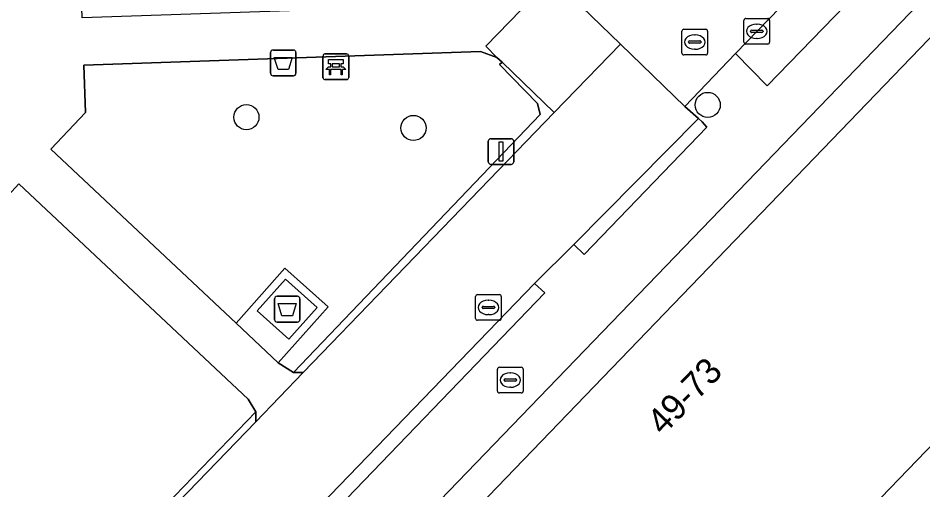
# Model space of a CAD drawing. Extents: x 160349 to 161355, y 381727 to 382854.
# Drawn here: x 161000.56 to 161035.79, y 382651.35 to 382669.71 of the extents above; entities that cross this region are included whole.
import ezdxf

# ---------------------------------------------------------------- set-up
doc = ezdxf.new("R2010")
doc.units = 0
for name, color, linetype in [('IMGEO_Afval_apart_plaats', 7, 'Continuous'), ('IMGEO_Afvalbak', 7, 'Continuous'), ('IMGEO_Bank', 7, 'Continuous'), ('IMGEO_Boom', 7, 'Continuous'), ('IMGEO_Brandkraan', 7, 'Continuous'), ('IMGEO_Erf', 7, 'Continuous'), ('IMGEO_Groenvoorziening', 7, 'Continuous'), ('IMGEO_Haag', 7, 'Continuous'), ('IMGEO_Kolk', 7, 'Continuous'), ('IMGEO_Lichtmast', 7, 'Continuous'), ('IMGEO_Pand', 7, 'Continuous'), ('IMGEO_Pand_nummerreeks', 7, 'Continuous'), ('IMGEO_Parkeervlak_open', 7, 'Continuous'), ('IMGEO_Rijbaan_lokaal_open', 7, 'Continuous'), ('IMGEO_Rioolput', 7, 'Continuous'), ('IMGEO_Voetpad_gesloten', 7, 'Continuous'), ('IMGEO_Voetpad_halfverhard', 7, 'Continuous'), ('IMGEO_Voetpad_open', 7, 'Continuous')]:
    doc.layers.add(name, color=color, linetype=linetype)

msp = doc.modelspace()

# ---------------------------------------------------------------- linework, layer by layer
at = {"layer": 'IMGEO_Afval_apart_plaats'}
for p, q in [((161010.543, 382657.985), (161010.543, 382658.785)), ((161010.543, 382658.785), (161010.543, 382657.985)), ((161010.643, 382658.885), (161011.433, 382658.885)), ((161011.433, 382658.885), (161010.643, 382658.885)), ((161011.533, 382658.785), (161011.533, 382657.985)), ((161011.533, 382657.985), (161011.533, 382658.785)), ((161011.433, 382657.885), (161010.643, 382657.885)), ((161010.643, 382657.885), (161011.433, 382657.885))]:
    msp.add_line(p, q, dxfattribs=at)
msp.add_lwpolyline([(161010.686, 382658.599), (161011.39, 382658.599), (161011.241, 382658.129), (161010.835, 382658.129), (161010.686, 382658.599)], dxfattribs=at)
for centre, start, end in [((161010.643, 382658.785), 90, 180), ((161010.643, 382658.785), 90, 180), ((161011.433, 382658.785), 0, 90), ((161011.433, 382658.785), 360, 90), ((161010.643, 382657.985), 180, 270), ((161010.643, 382657.985), 180, 270), ((161011.433, 382657.985), 270, 0), ((161011.433, 382657.985), 270, 0)]:
    msp.add_arc(centre, 0.1, start, end, dxfattribs=at)
at = {"layer": 'IMGEO_Afvalbak'}
for p, q in [((161010.488, 382668.464), (161011.278, 382668.464)), ((161011.278, 382668.464), (161010.488, 382668.464)), ((161010.388, 382667.564), (161010.388, 382668.364)), ((161010.388, 382668.364), (161010.388, 382667.564)), ((161011.378, 382668.364), (161011.378, 382667.564)), ((161011.378, 382667.564), (161011.378, 382668.364)), ((161011.278, 382667.464), (161010.488, 382667.464)), ((161010.488, 382667.464), (161011.278, 382667.464))]:
    msp.add_line(p, q, dxfattribs=at)
msp.add_lwpolyline([(161010.531, 382668.178), (161011.235, 382668.178), (161011.086, 382667.708), (161010.68, 382667.708), (161010.531, 382668.178)], dxfattribs=at)
for centre, start, end in [((161010.488, 382668.364), 90, 180), ((161010.488, 382668.364), 90, 180), ((161011.278, 382668.364), 0, 90), ((161011.278, 382668.364), 360, 90), ((161010.488, 382667.564), 180, 270), ((161010.488, 382667.564), 180, 270), ((161011.278, 382667.564), 270, 0), ((161011.278, 382667.564), 270, 0)]:
    msp.add_arc(centre, 0.1, start, end, dxfattribs=at)
at = {"layer": 'IMGEO_Bank'}
for p, q in [((161012.432, 382667.389), (161012.432, 382668.23)), ((161012.432, 382668.23), (161012.432, 382667.389)), ((161012.507, 382668.314), (161013.348, 382668.314)), ((161013.348, 382668.314), (161012.507, 382668.314)), ((161013.432, 382668.239), (161013.432, 382667.398)), ((161013.432, 382667.398), (161013.432, 382668.239)), ((161012.741, 382667.82), (161012.741, 382667.926)), ((161012.785, 382667.926), (161012.785, 382667.82)), ((161013.073, 382667.932), (161012.791, 382667.932)), ((161012.791, 382667.814), (161013.073, 382667.814)), ((161013.079, 382667.82), (161013.079, 382667.926)), ((161013.123, 382667.926), (161013.123, 382667.82)), ((161013.129, 382667.712), (161012.736, 382667.712)), ((161013.357, 382667.314), (161012.516, 382667.314)), ((161012.516, 382667.314), (161013.357, 382667.314))]:
    msp.add_line(p, q, dxfattribs=at)
for points in [[(161012.735, 382667.932), (161012.649, 382667.932), (161012.649, 382668.093), (161013.212, 382668.093), (161013.212, 382667.932), (161013.129, 382667.932)], [(161012.679, 382667.712), (161012.537, 382667.712), (161012.649, 382667.814), (161012.735, 382667.814)], [(161013.129, 382667.814), (161013.212, 382667.814), (161013.324, 382667.712), (161013.185, 382667.712)], [(161012.729, 382667.705), (161012.729, 382667.498), (161012.686, 382667.498), (161012.686, 382667.705)], [(161013.179, 382667.705), (161013.179, 382667.498), (161013.135, 382667.498), (161013.135, 382667.705)]]:
    msp.add_lwpolyline(points, dxfattribs=at)
for centre, radius, start, end in [((161012.51, 382668.236), 0.0779, 92.4484, 184.2845), ((161012.51, 382668.236), 0.0779, 92.4484, 184.2845), ((161013.354, 382668.236), 0.0779, 2.4484, 94.2845), ((161013.354, 382668.236), 0.0779, 2.4484, 94.2845), ((161012.734, 382667.925), 0.00671, 2.8957, 87.1043), ((161012.734, 382667.821), 0.00671, 272.8957, 357.1043), ((161012.791, 382667.925), 0.00671, 92.8957, 177.1043), ((161012.791, 382667.821), 0.00671, 182.8957, 267.1043), ((161013.073, 382667.925), 0.00671, 2.8957, 87.1043), ((161013.073, 382667.821), 0.00671, 272.8957, 357.1043), ((161013.13, 382667.925), 0.00671, 92.8957, 177.1043), ((161013.13, 382667.821), 0.00671, 182.8957, 267.1043), ((161012.51, 382667.392), 0.0779, 182.4484, 274.2845), ((161012.51, 382667.392), 0.0779, 182.4484, 274.2845), ((161012.679, 382667.705), 0.00671, 2.8957, 87.1043), ((161012.736, 382667.705), 0.00671, 92.8957, 177.1043), ((161013.128, 382667.705), 0.00671, 2.8957, 87.1043), ((161013.185, 382667.705), 0.00671, 92.8957, 177.1043), ((161013.354, 382667.392), 0.0779, 272.4484, 4.2845), ((161013.354, 382667.392), 0.0779, 272.4484, 4.2845)]:
    msp.add_arc(centre, radius, start, end, dxfattribs=at)
at = {"layer": 'IMGEO_Boom'}
for centre in [(161027.413, 382666.331), (161009.45, 382665.855), (161015.955, 382665.434)]:
    msp.add_circle(centre, 0.489, dxfattribs=at)
at = {"layer": 'IMGEO_Brandkraan'}
for p, q in [((161019.301, 382656.126), (161020.153, 382656.126)), ((161019.226, 382655.2), (161019.226, 382656.052)), ((161019.714, 382655.906), (161019.739, 382655.906)), ((161020.227, 382656.052), (161020.227, 382655.2)), ((161019.485, 382655.62), (161019.485, 382655.632)), ((161019.923, 382655.583), (161019.525, 382655.583)), ((161019.528, 382655.669), (161019.926, 382655.669)), ((161019.969, 382655.632), (161019.969, 382655.62)), ((161020.153, 382655.126), (161019.301, 382655.126)), ((161019.737, 382655.346), (161019.712, 382655.346))]:
    msp.add_line(p, q, dxfattribs=at)
for points in [[(161019.301, 382656.126), (161020.153, 382656.126)], [(161019.226, 382655.2), (161019.226, 382656.052)], [(161020.227, 382656.052), (161020.227, 382655.2)], [(161020.153, 382655.126), (161019.301, 382655.126)]]:
    msp.add_lwpolyline(points, dxfattribs=at)
for centre, radius, start, end in [((161019.303, 382656.05), 0.0765, 91.552, 178.448), ((161019.303, 382656.05), 0.0765, 91.552, 178.448), ((161020.151, 382656.05), 0.0765, 1.552, 88.448), ((161020.151, 382656.05), 0.0765, 1.552, 88.448), ((161019.525, 382655.629), 0.0403, 85.8775, 175.7526), ((161019.522, 382655.619), 0.0366, 178.938, 274.7102), ((161019.926, 382655.626), 0.043, 264.8664, 352.4533), ((161019.93, 382655.631), 0.0386, 1.7309, 96.639), ((161019.303, 382655.202), 0.0765, 181.552, 268.448), ((161019.303, 382655.202), 0.0765, 181.552, 268.448), ((161020.151, 382655.202), 0.0765, 271.552, 358.448), ((161020.151, 382655.202), 0.0765, 271.552, 358.448)]:
    msp.add_arc(centre, radius, start, end, dxfattribs=at)
for centre, major_axis, ratio, start_param, end_param in [((161019.713, 382655.626), (-0.387, 0.002), 0.722429, 4.712389, 7.853982), ((161019.738, 382655.626), (-0.39, 0.002), 0.717154, 1.570796, 4.712389)]:
    msp.add_ellipse(centre, major_axis=major_axis, ratio=ratio, start_param=start_param, end_param=end_param, dxfattribs=at)
at = {"layer": 'IMGEO_Erf'}
for points in [[(161045.141, 382680.125), (161001.857, 382635.28), (161000.809, 382634.188), (161007.755, 382627.435), (161008.446, 382626.763), (161010.243, 382625.016), (161010.395, 382624.871), (161011.485, 382623.825), (161016.889, 382618.641), (161018.542, 382617.055), (161022.677, 382620.934), (161024.335, 382619.166), (161024.57, 382619.387), (161028.449, 382615.252), (161031.308, 382617.935), (161034.535, 382614.494), (161038.542, 382618.301)], [(161048.816, 382666.234), (161017.432, 382633.724), (161020.056, 382631.191), (161015.036, 382625.99), (161020.163, 382621.04), (161018.441, 382619.257), (161002.243, 382634.885), (161002.466, 382635.11), (161006.679, 382639.475), (161007.215, 382639.023), (161043.221, 382676.358)]]:
    msp.add_lwpolyline(points, dxfattribs=at)
at = {"layer": 'IMGEO_Groenvoorziening'}
for points in [[(161010.689, 382656.299), (161011.285, 382655.914), (161020.887, 382665.955), (161020.781, 382666.386), (161019.31, 382667.899), (161019.403, 382667.989), (161019.205, 382668.18), (161018.57, 382668.409), (161003.113, 382667.879), (161003.186, 382666.032), (161001.837, 382664.603), (161009.047, 382657.839), (161010.946, 382659.975), (161012.628, 382658.479)], [(161011.659, 382655.917), (161021.438, 382666.03), (161019.403, 382667.989), (161019.31, 382667.899), (161020.781, 382666.386), (161020.887, 382665.955), (161011.285, 382655.914)], [(161022.198, 382660.894), (161022.599, 382660.507), (161027.378, 382665.464), (161027.203, 382665.674), (161027.059, 382665.798)], [(161009.517, 382654.878), (161000.587, 382663.256), (160999.338, 382661.908), (160997.364, 382661.851), (160997.948, 382642.575), (160998.129, 382642.291), (161000, 382644.228), (161009.822, 382654.395)], [(161011.846, 382649.815), (161012.027, 382649.627), (161021.073, 382659.018), (161020.67, 382659.385), (161011.636, 382650.034)], [(160998.27, 382642.07), (161000, 382643.859), (161009.813, 382654.007), (161009.822, 382654.395), (161000, 382644.228), (160998.129, 382642.291)]]:
    msp.add_lwpolyline(points, close=True, dxfattribs=at)
at = {"layer": 'IMGEO_Haag'}
for points in [[(161011.659, 382655.917), (161021.438, 382666.03), (161019.403, 382667.989), (161019.31, 382667.899), (161020.781, 382666.386), (161020.887, 382665.955), (161011.285, 382655.914)], [(161022.198, 382660.894), (161022.599, 382660.507), (161027.378, 382665.464), (161027.203, 382665.674), (161027.059, 382665.798)], [(161011.846, 382649.815), (161012.027, 382649.627), (161021.073, 382659.018), (161020.67, 382659.385), (161011.636, 382650.034)], [(160998.27, 382642.07), (161000, 382643.859), (161009.813, 382654.007), (161009.822, 382654.395), (161000, 382644.228), (160998.129, 382642.291)]]:
    msp.add_lwpolyline(points, close=True, dxfattribs=at)
at = {"layer": 'IMGEO_Kolk'}
for p, q in [((161028.824, 382668.769), (161028.824, 382669.621)), ((161028.899, 382669.695), (161029.751, 382669.695)), ((161029.312, 382669.475), (161029.337, 382669.475)), ((161029.825, 382669.621), (161029.825, 382668.769)), ((161029.083, 382669.189), (161029.083, 382669.201)), ((161029.521, 382669.152), (161029.123, 382669.152)), ((161029.126, 382669.238), (161029.524, 382669.238)), ((161029.567, 382669.201), (161029.567, 382669.189)), ((161029.335, 382668.915), (161029.31, 382668.915)), ((161029.751, 382668.695), (161028.899, 382668.695)), ((161018.45, 382658.951), (161019.302, 382658.951)), ((161018.375, 382658.025), (161018.375, 382658.877)), ((161018.863, 382658.731), (161018.888, 382658.731)), ((161019.376, 382658.877), (161019.376, 382658.025)), ((161018.634, 382658.445), (161018.634, 382658.457)), ((161019.072, 382658.408), (161018.674, 382658.408)), ((161018.677, 382658.494), (161019.075, 382658.494)), ((161019.118, 382658.457), (161019.118, 382658.445)), ((161019.302, 382657.951), (161018.45, 382657.951)), ((161018.886, 382658.171), (161018.861, 382658.171))]:
    msp.add_line(p, q, dxfattribs=at)
for points in [[(161028.824, 382668.769), (161028.824, 382669.621)], [(161028.899, 382669.695), (161029.751, 382669.695)], [(161029.825, 382669.621), (161029.825, 382668.769)], [(161029.751, 382668.695), (161028.899, 382668.695)], [(161018.45, 382658.951), (161019.302, 382658.951)], [(161018.375, 382658.025), (161018.375, 382658.877)], [(161019.376, 382658.877), (161019.376, 382658.025)], [(161019.302, 382657.951), (161018.45, 382657.951)]]:
    msp.add_lwpolyline(points, dxfattribs=at)
for centre, radius, start, end in [((161028.901, 382669.619), 0.0765, 91.552, 178.448), ((161028.901, 382669.619), 0.0765, 91.552, 178.448), ((161029.749, 382669.619), 0.0765, 1.552, 88.448), ((161029.749, 382669.619), 0.0765, 1.552, 88.448), ((161029.123, 382669.198), 0.0403, 85.8775, 175.7526), ((161029.12, 382669.188), 0.0366, 178.938, 274.7102), ((161029.524, 382669.195), 0.043, 264.8664, 352.4533), ((161029.528, 382669.2), 0.0386, 1.7309, 96.639), ((161028.901, 382668.771), 0.0765, 181.552, 268.448), ((161028.901, 382668.771), 0.0765, 181.552, 268.448), ((161029.749, 382668.771), 0.0765, 271.552, 358.448), ((161029.749, 382668.771), 0.0765, 271.552, 358.448), ((161018.452, 382658.875), 0.0765, 91.552, 178.448), ((161018.452, 382658.875), 0.0765, 91.552, 178.448), ((161019.3, 382658.875), 0.0765, 1.552, 88.448), ((161019.3, 382658.875), 0.0765, 1.552, 88.448), ((161018.674, 382658.454), 0.0403, 85.8775, 175.7526), ((161018.671, 382658.444), 0.0366, 178.938, 274.7102), ((161019.075, 382658.451), 0.043, 264.8664, 352.4533), ((161019.079, 382658.456), 0.0386, 1.7309, 96.639), ((161018.452, 382658.027), 0.0765, 181.552, 268.448), ((161018.452, 382658.027), 0.0765, 181.552, 268.448), ((161019.3, 382658.027), 0.0765, 271.552, 358.448), ((161019.3, 382658.027), 0.0765, 271.552, 358.448)]:
    msp.add_arc(centre, radius, start, end, dxfattribs=at)
for centre, major_axis, ratio, start_param, end_param in [((161029.311, 382669.195), (-0.387, 0.002), 0.722429, 4.712389, 7.853982), ((161029.336, 382669.195), (-0.39, 0.002), 0.717154, 1.570796, 4.712389), ((161018.862, 382658.451), (-0.387, 0.002), 0.722429, 4.712389, 7.853982), ((161018.887, 382658.451), (-0.39, 0.002), 0.717154, 1.570796, 4.712389)]:
    msp.add_ellipse(centre, major_axis=major_axis, ratio=ratio, start_param=start_param, end_param=end_param, dxfattribs=at)
at = {"layer": 'IMGEO_Lichtmast'}
for p, q in [((161018.87, 382664.117), (161018.87, 382664.917)), ((161018.87, 382664.917), (161018.87, 382664.117)), ((161018.97, 382665.017), (161019.76, 382665.017)), ((161019.76, 382665.017), (161018.97, 382665.017)), ((161019.86, 382664.917), (161019.86, 382664.117)), ((161019.86, 382664.117), (161019.86, 382664.917)), ((161019.76, 382664.017), (161018.97, 382664.017)), ((161018.97, 382664.017), (161019.76, 382664.017))]:
    msp.add_line(p, q, dxfattribs=at)
msp.add_lwpolyline([(161019.29, 382664.892), (161019.44, 382664.892), (161019.44, 382664.142), (161019.29, 382664.142), (161019.29, 382664.892)], dxfattribs=at)
for centre, start, end in [((161018.97, 382664.917), 90, 180), ((161018.97, 382664.917), 90, 180), ((161019.76, 382664.917), 0, 90), ((161019.76, 382664.917), 360, 90), ((161018.97, 382664.117), 180, 270), ((161018.97, 382664.117), 180, 270), ((161019.76, 382664.117), 270, 0), ((161019.76, 382664.117), 270, 0)]:
    msp.add_arc(centre, 0.1, start, end, dxfattribs=at)
at = {"layer": 'IMGEO_Pand'}
msp.add_lwpolyline([(161056.903, 382671.952), (161056.047, 382671.082), (161050.902, 382676.051), (161051.757, 382676.918), (161047.13, 382681.401), (161046.284, 382680.518), (161042.71, 382676.811), (161043.221, 382676.358), (161007.215, 382639.023), (161006.679, 382639.475), (161002.466, 382635.11), (161002.243, 382634.885), (161018.441, 382619.257), (161020.163, 382621.04), (161015.036, 382625.99), (161020.056, 382631.191), (161017.432, 382633.724), (161048.816, 382666.234), (161051.44, 382663.7), (161056.453, 382668.892), (161061.566, 382663.957), (161063.319, 382665.739)], close=True, dxfattribs=at)
at = {"layer": 'IMGEO_Parkeervlak_open'}
msp.add_lwpolyline([(161036.315, 382676.389), (161028.491, 382668.337), (161029.724, 382667.075), (161037.583, 382675.169)], close=True, dxfattribs=at)
at = {"layer": 'IMGEO_Rijbaan_lokaal_open'}
msp.add_lwpolyline([(161022.198, 382660.894), (161027.059, 382665.798), (161026.519, 382666.265), (161024.019, 382668.697), (161021.438, 382666.03), (161011.659, 382655.917), (161009.813, 382654.007), (161000, 382643.859), (160998.27, 382642.07), (160995.929, 382639.649), (160992.219, 382635.812), (160995.185, 382632.999), (161000, 382637.857), (161001.167, 382639.034), (161000.716, 382639.475), (161001.484, 382640.354), (161010.356, 382649.551), (161011.208, 382650.42), (161011.636, 382650.034), (161020.67, 382659.385)], close=True, dxfattribs=at)
at = {"layer": 'IMGEO_Rioolput'}
for p, q in [((161026.41, 382668.35), (161026.41, 382669.202)), ((161026.485, 382669.276), (161027.337, 382669.276)), ((161027.411, 382669.202), (161027.411, 382668.35)), ((161026.669, 382668.77), (161026.669, 382668.782)), ((161026.712, 382668.819), (161027.11, 382668.819)), ((161026.898, 382669.056), (161026.923, 382669.056)), ((161027.153, 382668.782), (161027.153, 382668.77)), ((161027.107, 382668.733), (161026.709, 382668.733)), ((161026.921, 382668.496), (161026.896, 382668.496)), ((161027.337, 382668.276), (161026.485, 382668.276))]:
    msp.add_line(p, q, dxfattribs=at)
for points in [[(161026.41, 382668.35), (161026.41, 382669.202)], [(161026.485, 382669.276), (161027.337, 382669.276)], [(161027.411, 382669.202), (161027.411, 382668.35)], [(161027.337, 382668.276), (161026.485, 382668.276)]]:
    msp.add_lwpolyline(points, dxfattribs=at)
for centre, radius, start, end in [((161026.487, 382669.2), 0.0765, 91.552, 178.448), ((161026.487, 382669.2), 0.0765, 91.552, 178.448), ((161027.335, 382669.2), 0.0765, 1.552, 88.448), ((161027.335, 382669.2), 0.0765, 1.552, 88.448), ((161026.709, 382668.779), 0.0403, 85.8775, 175.7526), ((161027.114, 382668.781), 0.0386, 1.7309, 96.639), ((161026.706, 382668.769), 0.0366, 178.938, 274.7102), ((161027.11, 382668.776), 0.043, 264.8664, 352.4533), ((161026.487, 382668.352), 0.0765, 181.552, 268.448), ((161026.487, 382668.352), 0.0765, 181.552, 268.448), ((161027.335, 382668.352), 0.0765, 271.552, 358.448), ((161027.335, 382668.352), 0.0765, 271.552, 358.448)]:
    msp.add_arc(centre, radius, start, end, dxfattribs=at)
for centre, major_axis, ratio, start_param, end_param in [((161026.897, 382668.776), (-0.387, 0.002), 0.722429, 4.712389, 7.853982), ((161026.922, 382668.776), (-0.39, 0.002), 0.717154, 1.570796, 4.712389)]:
    msp.add_ellipse(centre, major_axis=major_axis, ratio=ratio, start_param=start_param, end_param=end_param, dxfattribs=at)
at = {"layer": 'IMGEO_Voetpad_gesloten'}
msp.add_lwpolyline([(161012.204, 382658.455), (161010.971, 382659.551), (161009.872, 382658.315), (161011.105, 382657.219)], close=True, dxfattribs=at)
at = {"layer": 'IMGEO_Voetpad_halfverhard'}
msp.add_lwpolyline([(160999.338, 382661.908), (161000.587, 382663.256), (161009.517, 382654.878), (161009.822, 382654.395), (161009.813, 382654.007), (161011.659, 382655.917), (161011.285, 382655.914), (161010.689, 382656.299), (161009.047, 382657.839), (161001.837, 382664.603), (161003.186, 382666.032), (161003.113, 382667.879), (161018.57, 382668.409), (161019.205, 382668.18), (161018.769, 382668.615), (161020.606, 382670.504), (161019.973, 382670.284), (161003.052, 382669.72), (161002.984, 382671.734), (160998.879, 382675.614)], dxfattribs=at)
at = {"layer": 'IMGEO_Voetpad_open'}
for points in [[(161039.193, 382685.83), (161038.902, 382685.529), (161026.457, 382672.607), (161008.443, 382690.035), (161005.326, 382686.846), (161021.37, 382671.265), (161024.019, 382668.697), (161026.519, 382666.265), (161028.491, 382668.337), (161036.315, 382676.389), (161038.622, 382678.816), (161042.429, 382682.726)], [(161024.019, 382668.697), (161021.37, 382671.265), (161020.606, 382670.504), (161018.769, 382668.615), (161019.205, 382668.18), (161019.403, 382667.989), (161021.438, 382666.03)], [(161012.628, 382658.479), (161010.946, 382659.975), (161009.047, 382657.839), (161010.689, 382656.299)], [(161011.105, 382657.219), (161009.872, 382658.315), (161010.971, 382659.551), (161012.204, 382658.455)]]:
    msp.add_lwpolyline(points, close=True, dxfattribs=at)
for points in [[(161001.857, 382635.28), (161045.141, 382680.125)], [(161037.583, 382675.169), (161029.724, 382667.075), (161028.491, 382668.337), (161026.519, 382666.265), (161027.059, 382665.798), (161027.203, 382665.674), (161027.378, 382665.464), (161022.599, 382660.507), (161022.198, 382660.894), (161020.67, 382659.385), (161021.073, 382659.018), (161012.027, 382649.627)]]:
    msp.add_lwpolyline(points, dxfattribs=at)

# ---------------------------------------------------------------- texts
at = {"layer": 'IMGEO_Pand_nummerreeks'}
msp.add_text('49-73', height=1, rotation=46.0381, dxfattribs=at).set_placement((161025.673, 382653.437))

doc.saveas('drawing.dxf')
